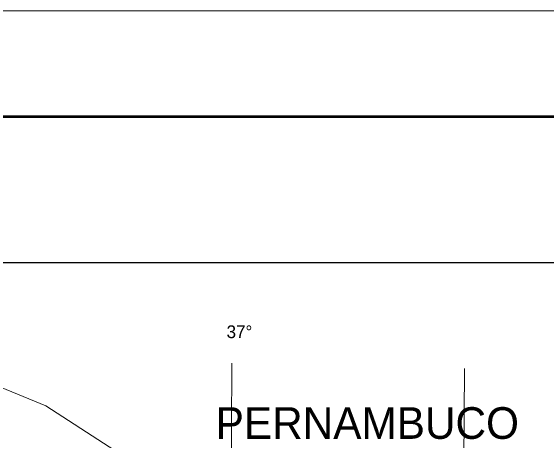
# Model space of a CAD drawing. Extents: x 553962 to 842807, y 8883888 to 9032388.
# Drawn here: x 808756 to 821423, y 9022239 to 9032388 of the extents above; entities that cross this region are included whole.
import ezdxf

# ---------------------------------------------------------------- set-up
doc = ezdxf.new("R2010")
doc.units = 0
doc.header["$LTSCALE"] = 200
for name, color, linetype, lineweight in [('1', 7, 'Continuous', 13), ('3', 7, 'Continuous', 13), ('40', 7, 'Continuous', 25), ('8', 7, 'Continuous', 13)]:
    doc.layers.add(name, color=color, linetype=linetype, lineweight=lineweight)

msp = doc.modelspace()

# ---------------------------------------------------------------- linework, layer by layer
at = {"layer": '1'}
for points in [[(813989, 9024059.6), (813944.8, 9016183), (813910.2, 9010330.8)], [(819491.5, 9023933.1), (819436.9, 9016147.3), (819350.2, 9004420.8)]]:
    msp.add_lwpolyline(points, dxfattribs=at)
at = {"layer": '3'}
msp.add_lwpolyline([(842807.3, 9032387.8), (842807.3, 8883887.8), (553961.7, 8883887.8), (553961.7, 9032387.8)], close=True, dxfattribs=at)
at = {"layer": '3', "lineweight": 53}
msp.add_lwpolyline([(840307.3, 9029887.8), (840307.3, 8886387.8), (560211.7, 8886387.8), (560211.7, 9029887.8)], close=True, dxfattribs=at)
at = {"layer": '40'}
msp.add_lwpolyline([(797646.4, 9026438.8), (836381.4, 9026438.8), (836381.4, 9003181.6), (797646.4, 9003181.6)], close=True, dxfattribs=at)
msp.add_spline([(834727.2, 9024088.7), (834617.3, 9023062.6), (832419.2, 9018884.9), (828169.6, 9013937.6), (824213.1, 9008990.3), (821722, 9005985.3), (820586.3, 9004153)], degree=3, dxfattribs=at)
msp.add_spline([(834727.2, 9024088.7), (834617.3, 9023062.6), (832419.2, 9018884.9), (828169.6, 9013937.6), (824213.1, 9008990.3), (821722, 9005985.3), (820586.3, 9004153)], degree=3, dxfattribs=at)
at = {"layer": '8'}
msp.add_lwpolyline([(814217.7, 9020060.2), (809585.7, 9023056.2), (807572, 9023881), (806404.1, 9024928.7), (804485.8, 9025022.3), (803316.1, 9023852), (802567.5, 9021885.9)], dxfattribs=at)

# ---------------------------------------------------------------- texts
at = {"layer": '40'}
for s, height, p in [('37°', 300, (813862.3, 9024652.9)), ('PERNAMBUCO', 748.4, (813603.6, 9022272.5))]:
    msp.add_text(s, height=height, dxfattribs=at).set_placement(p)

doc.saveas('drawing.dxf')
